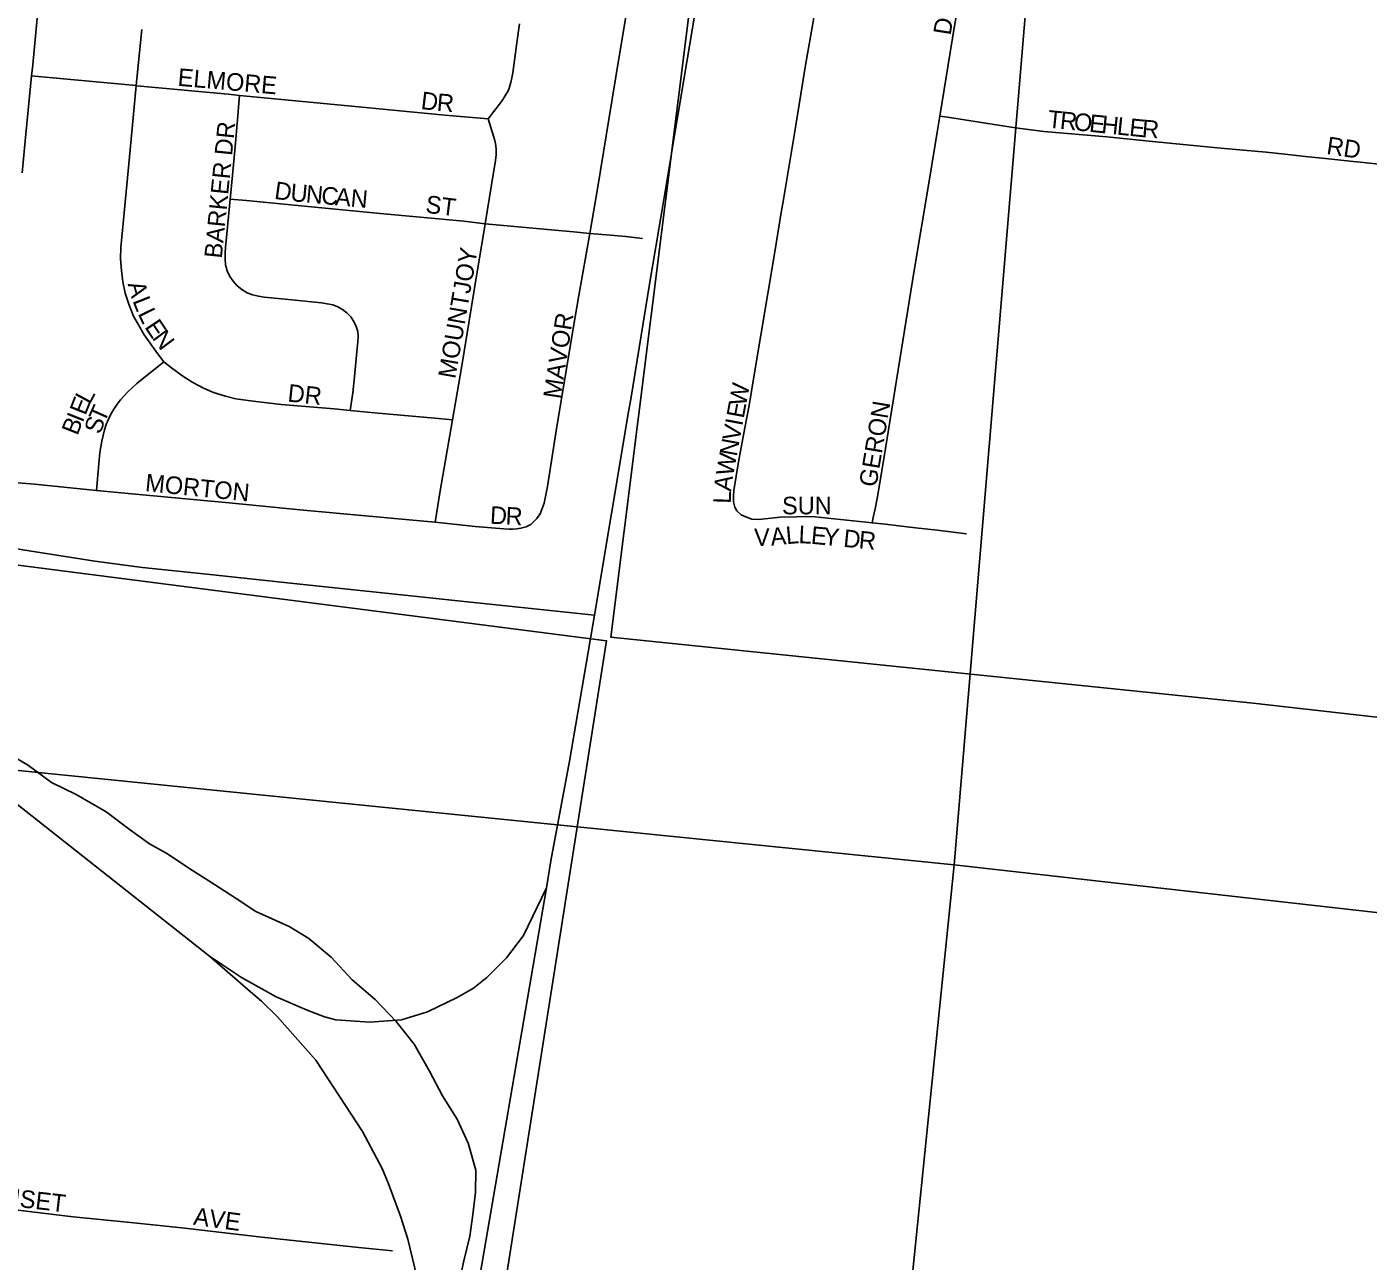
# Model space of a CAD drawing. Extents: x 1410790 to 1770854, y 566777 to 831614.
# Drawn here: x 1612046 to 1615859, y 695774 to 699284 of the extents above; entities that cross this region are included whole.
import ezdxf

# ---------------------------------------------------------------- set-up
doc = ezdxf.new("R2010")
doc.units = 0
for name, color, linetype in [('GM_X_City_Street', 7, 'Continuous'), ('GM_X_City_Street_Text', 7, 'Continuous'), ('GM_X_Corporation', 7, 'Continuous'), ('GM_X_Minor_River', 7, 'Continuous'), ('GM_X_Rail_Line', 7, 'Continuous'), ('GM_X_Section', 7, 'Continuous'), ('GM_X_Township_Subdivision', 7, 'Continuous'), ('GM_X_Township_Subdivision_Text', 7, 'Continuous')]:
    doc.layers.add(name, color=color, linetype=linetype)

msp = doc.modelspace()

# ---------------------------------------------------------------- linework, layer by layer
at = {"layer": 'GM_X_City_Street'}
for points in [[(1612059.8, 699144.5), (1612062.8, 699175.6), (1612085.8, 699421.4), (1612091, 699471.9), (1612104.5, 699582.9), (1612114.1, 699670)], [(1613646.2, 698696.7), (1613669, 698829), (1613693.1, 698973.9), (1613719.3, 699135.8), (1613749.2, 699313.7), (1613767.9, 699427.2), (1613771.1, 699459.9), (1613771.1, 699476.2), (1613769, 699492.3), (1613764, 699507.9), (1613760.1, 699518.2), (1613753.5, 699526.9), (1613745.7, 699536.9)], [(1613357.1, 699022.1), (1613390.1, 699064.4), (1613397.2, 699074.8), (1613409, 699092.2), (1613413, 699099.6), (1613416.3, 699107.1), (1613419.5, 699115.9), (1613422, 699125.9), (1613424.8, 699138.8), (1613427.4, 699153.3), (1613439.1, 699238.8), (1613446.3, 699292)], [(1612357.3, 699116.7), (1612360, 699145.7), (1612373, 699276)], [(1612032.5, 698868.5), (1612043, 698979.2), (1612059.8, 699144.5)], [(1612059.8, 699144.5), (1612099.5, 699140.8), (1612357.3, 699116.7)], [(1612436, 698331.6), (1612417.8, 698355.4), (1612407.7, 698368.3), (1612379.6, 698408.5), (1612363.5, 698436.2), (1612349.6, 698461.3), (1612335.7, 698495.2), (1612325.8, 698527), (1612319, 698559.1), (1612314.9, 698590.7), (1612312.7, 698624.1), (1612313.8, 698656.8), (1612323.1, 698754.6), (1612339.7, 698933.9), (1612357.3, 699116.7)], [(1612357.3, 699116.7), (1612359.2, 699116.6), (1612618.7, 699092.3), (1612651.1, 699089.1)], [(1612624, 698794.1), (1612624.8, 698802.1), (1612637.4, 698932.7), (1612646, 699030.7), (1612649.1, 699066.6), (1612651.1, 699089.1)], [(1612651.1, 699089.1), (1612959.3, 699059.1), (1613234.2, 699033.2), (1613357.1, 699022.1)], [(1613349.2, 698723.9), (1613367.2, 698834.5), (1613378.6, 698904.2), (1613380, 698919.6), (1613380, 698934.4), (1613378.9, 698946.5), (1613376.5, 698960.4), (1613357.1, 699022.1)], [(1612965.3, 698192.9), (1612972.4, 698243), (1612977.3, 698288.9), (1612984.9, 698370), (1612986.8, 698388.7), (1612987.7, 698403.4), (1612987, 698417.5), (1612982.7, 698432.3), (1612975.7, 698446.2), (1612966.8, 698459.1), (1612956, 698470.3), (1612943.5, 698480), (1612930.1, 698488), (1612915.7, 698493.1), (1612884.2, 698499.3), (1612789.8, 698508.5), (1612721.1, 698515.2), (1612704.4, 698517.8), (1612688, 698521.9), (1612672.1, 698528), (1612657, 698537.1), (1612643.9, 698547.5), (1612632.5, 698560.3), (1612623, 698574.5), (1612615.7, 698590.1), (1612611.3, 698606.8), (1612610.1, 698623.9), (1612609.7, 698640.7), (1612611.1, 698656.6), (1612615.2, 698704.6), (1612624, 698794.1)], [(1612624, 698794.1), (1612670.5, 698789.8), (1612767, 698780.8), (1613050.2, 698753.6), (1613288, 698731), (1613349.2, 698723.9)], [(1613256.1, 698166.5), (1613282.5, 698320.4), (1613317.1, 698529.9), (1613349.2, 698723.9)], [(1613349.2, 698723.9), (1613536.4, 698706.6), (1613600.5, 698700.8), (1613646.2, 698696.7)], [(1613478.6, 697869.2), (1613487.5, 697877.2), (1613496.1, 697886.3), (1613505, 697899.6), (1613511.5, 697914.1), (1613516.4, 697929.4), (1613526.5, 697976.7), (1613551, 698134.9), (1613599.6, 698426.4), (1613615.5, 698519.6), (1613625.8, 698579.2), (1613635.9, 698637.4), (1613646.2, 698696.7)], [(1613646.2, 698696.7), (1613705.6, 698691.4), (1613748.9, 698687.3), (1613796.5, 698682.3)], [(1612243.8, 697965.9), (1612247.9, 698009.1), (1612254, 698074), (1612259.1, 698106.1), (1612267.1, 698137.7), (1612272.1, 698153.2), (1612278.1, 698168.3), (1612285.3, 698182.9), (1612293.4, 698197.1), (1612302.5, 698210.6), (1612312.4, 698223.5), (1612334.4, 698247.5), (1612358.4, 698269.5), (1612436, 698331.6)], [(1612965.3, 698192.9), (1612919.8, 698197.3), (1612768.9, 698210.4), (1612689.6, 698219.6), (1612640.5, 698226.6), (1612610.9, 698233.9), (1612577, 698244), (1612548.4, 698256.5), (1612517.7, 698272.7), (1612489.4, 698291), (1612457.1, 698314.3), (1612436, 698331.6)], [(1613256.1, 698166.5), (1613215.9, 698170.1), (1613034.9, 698186.3), (1612965.3, 698192.9)], [(1613207.1, 697875.1), (1613211, 697899.3), (1613221.3, 697964.2), (1613256.1, 698166.5)], [(1611947.4, 697993.7), (1611975.5, 697991.3), (1612067.8, 697983.4), (1612243.8, 697965.9)], [(1612243.8, 697965.9), (1612344.4, 697955.9), (1612621.1, 697930), (1612832.5, 697909.2), (1613174.3, 697878.4), (1613207.1, 697875.1)], [(1613207.1, 697875.1), (1613320.8, 697863.6), (1613402.2, 697856.2), (1613417.1, 697855.4), (1613427.8, 697855.4), (1613439.5, 697856.3), (1613450.8, 697858), (1613466, 697862.7), (1613478.6, 697869.2)]]:
    msp.add_lwpolyline(points, dxfattribs=at)
at = {"layer": 'GM_X_Corporation'}
for points in [[(1616305.8, 699835.5), (1615832.7, 699882.7), (1615779.1, 699374.7), (1614920.1, 699465.3), (1614931, 699590.3), (1614738, 699606.3), (1614338.8, 699647.1), (1613974.6, 699689), (1613706.5, 697548.1), (1615532, 697360.8), (1616779.5, 697219.4)], [(1613263.8, 694806.5), (1613694.3, 697538.3), (1611924.8, 697765.7), (1611901.4, 697511.5), (1611881.6, 697283.4), (1611871.7, 697152.1), (1611863.9, 697039.6), (1611758.5, 695947.3), (1611742, 695771.4), (1610192.7, 695923.9), (1610136.8, 695371.8)]]:
    msp.add_lwpolyline(points, dxfattribs=at)
at = {"layer": 'GM_X_Minor_River'}
msp.add_lwpolyline([(1611997.1, 697216.2), (1612050.8, 697183.8), (1612116.3, 697135.3), (1612186, 697100.7), (1612271.5, 697052.1), (1612341, 696999.5), (1612394.6, 696961.1), (1612446.3, 696932.7), (1612509.9, 696890.1), (1612563.6, 696855.7), (1612641.1, 696805.1), (1612696.8, 696768.7), (1612792.3, 696725.9), (1612848, 696691.5), (1612911.5, 696638.9), (1612971, 696574.4), (1613036.5, 696517.9), (1613095.9, 696455.4), (1613147.4, 696391), (1613190.7, 696314.6), (1613228.1, 696244.2), (1613269.6, 696177.8), (1613301, 696109.6), (1613322.4, 696033.3), (1613322, 695969.3), (1613313.4, 695899.3), (1613305.1, 695845.3), (1613288.5, 695775.3), (1613274.1, 695709.4)], dxfattribs=at)
at = {"layer": 'GM_X_Rail_Line'}
for points in [[(1613660.2, 697611.3), (1613756.8, 698189.3), (1613762.8, 698225.7), (1613816.6, 698552.5), (1613852, 698764.6), (1613897.7, 699037.2), (1613949, 699342.4), (1613974.5, 699500.6), (1614028, 699817.5), (1614066.2, 700052.9), (1614098.4, 700241.6), (1614144.5, 700515.3), (1614191.5, 700803.5), (1614239.3, 701090.6), (1614274, 701298.4), (1614314.4, 701537.4), (1614347, 701737.4), (1614371, 701881.5), (1614402.2, 702071.6), (1614437.6, 702281.5), (1614491, 702600.5), (1614533.2, 702850.1), (1614561.1, 703019.8)], [(1604421.4, 701434.4), (1604462.9, 701401.9), (1610644.1, 698159.2), (1610749.6, 698101.7), (1610875.2, 698011.5), (1611073.6, 697847.6), (1611509.9, 697489), (1611898.2, 697167.8), (1612565.6, 696641.4)], [(1610394.3, 698347.2), (1610565.5, 698262.7), (1610776.4, 698169.7), (1610896.2, 698120.4), (1611117.5, 698036), (1611326.8, 697968.7), (1611483, 697922.6), (1611670.5, 697873.5), (1611809, 697842.4), (1611933, 697815.8), (1612034.8, 697797.2), (1612239.9, 697764.2), (1612374.7, 697746.4), (1612557.8, 697727.3), (1612813.6, 697700.4), (1613128.8, 697667.1), (1613271.6, 697651.8), (1613443.4, 697633.5), (1613660.2, 697611.3)], [(1613523.1, 696835.8), (1613535.8, 696912.6), (1613588.8, 697195.9), (1613660.2, 697611.3)], [(1612565.6, 696641.4), (1612656.7, 696581), (1612755, 696526.1), (1612842.7, 696488.2), (1612892, 696469.2), (1612924.7, 696460.7), (1613021, 696453.4), (1613111.2, 696460.1), (1613185.5, 696483.4), (1613269.4, 696524.4), (1613316.3, 696550.3), (1613353.7, 696581), (1613409.4, 696636.6), (1613458.3, 696699.8), (1613523.1, 696835.8)], [(1613185.9, 694794.7), (1613193.9, 694898.9), (1613211.4, 695006.6), (1613226.7, 695100.5), (1613249.7, 695229), (1613262.4, 695309.3), (1613274.7, 695389.3), (1613523.1, 696835.8)], [(1612565.6, 696641.4), (1612681.5, 696540.2), (1612713.6, 696513.6), (1612757.6, 696470.3), (1612868.1, 696345.9), (1613000.4, 696142.9), (1613056.3, 696038), (1613074.2, 695994.1), (1613108.5, 695901.8), (1613129.3, 695836.9), (1613147.9, 695757.8), (1613158.1, 695708.3), (1613168.5, 695641.8), (1613178, 695552), (1613183.6, 695429.9), (1613187.5, 695324.3), (1613181.6, 695247.8), (1613181.4, 695179.2), (1613181.9, 695066.5), (1613183.3, 694901.6), (1613182.6, 694858.9), (1613185.9, 694794.7)]]:
    msp.add_lwpolyline(points, dxfattribs=at)
at = {"layer": 'GM_X_Section'}
for points in [[(1609553.2, 702682.3), (1615120.2, 702135.6), (1614682.3, 696901), (1609051.7, 697468.6)], [(1615120.2, 702135.6), (1620208.5, 701671.7), (1619668.6, 696337.8), (1614682.3, 696901)], [(1609051.7, 697468.6), (1614682.3, 696901), (1614129.7, 691476), (1608507.1, 692045.6)], [(1614682.3, 696901), (1619668.6, 696337.8), (1619110.2, 690962.2), (1614129.7, 691476)]]:
    msp.add_lwpolyline(points, close=True, dxfattribs=at)
at = {"layer": 'GM_X_Township_Subdivision'}
for points in [[(1614064.6, 697907.6), (1614058.5, 697918.1), (1614054.9, 697933.5), (1614054.9, 697949.8), (1614056.1, 697965.9), (1614069, 698046.7), (1614087.6, 698143.3), (1614099.3, 698207.7), (1614113, 698288.4), (1614172.1, 698643.8), (1614190.6, 698755.7), (1614196.1, 698787.4), (1614228.3, 698980.8), (1614259.7, 699174.6), (1614279.2, 699287.4), (1614293.2, 699368), (1614306.6, 699463), (1614312, 699495.9)], [(1614641.4, 699030.3), (1614683.6, 699286.5), (1614707.9, 699424.2)], [(1614449.3, 697873.4), (1614452.4, 697888.5), (1614457.6, 697913.6), (1614463.1, 697942.4), (1614482.4, 698055.8), (1614568.9, 698590.7), (1614609.1, 698833.8), (1614635.7, 698996), (1614641.4, 699030.3)], [(1614641.4, 699030.3), (1614663, 699026.9), (1614856.3, 698996.6), (1614937.1, 698986.5), (1615115.8, 698970.8), (1615245.6, 698958), (1615342.7, 698948), (1615439.9, 698939.2), (1615569.3, 698927.4), (1615631.1, 698920.8), (1615679.6, 698915.7), (1615738.2, 698909.5), (1615816, 698901.2), (1615846.1, 698898), (1615889.3, 698893.6), (1615928.8, 698889.6), (1615991.1, 698883.3), (1616077.9, 698874.6), (1616132, 698869.1), (1616188.3, 698864.9), (1616206.6, 698863.7)], [(1614064.6, 697907.6), (1614076.5, 697896.5), (1614091.5, 697889.3), (1614107, 697884.5), (1614125.6, 697883.3), (1614153.2, 697885.7), (1614187.4, 697889.3), (1614234.1, 697891.1), (1614258.1, 697891.7), (1614286.8, 697890.5), (1614449.3, 697873.4)], [(1614449.3, 697873.4), (1614485.8, 697869.5), (1614571.9, 697859.5), (1614633.7, 697852.3), (1614717.7, 697842.6)], [(1611811, 695942.3), (1611820.4, 695941.3), (1611934.4, 695929.4), (1612178, 695900.3), (1612340.9, 695884.6), (1612487.1, 695869), (1612600.7, 695855.3), (1612714.6, 695842.4), (1612990.1, 695813.3), (1613085.4, 695803.3)]]:
    msp.add_lwpolyline(points, dxfattribs=at)

# ---------------------------------------------------------------- texts
at = {"layer": 'GM_X_City_Street_Text'}
for s, rotation, p in [('ELMORE', 354.9853, (1612473.6, 699116.5)), ('D', 353.1759, (1613164.5, 699050.5)), ('R', 355.3304, (1613210.2, 699045)), ('BARKER DR', 84.2887, (1612600.2, 698624)), ('D', 352.1079, (1612747.9, 698795.1)), ('U', 354.6035, (1612793.9, 698788.7)), ('N', 354.8005, (1612837.9, 698784.6)), ('C', 354.8168, (1612881.7, 698780.6)), ('A', 354.8026, (1612921.1, 698777)), ('N', 354.8177, (1612965, 698773)), ('ST', 352.8716, (1613177.7, 698755.7)), ('MOUNTJOY', 80.1662, (1613264, 698281.6)), ('A', 285.6932, (1612332.3, 698552.9)), ('L', 291.5735, (1612346, 698505.2)), ('L', 295.8811, (1612360.6, 698468.7)), ('E', 303.6225, (1612379.6, 698430.6)), ('MAVOR', 81.2545, (1613563.2, 698224.2)), ('N', 306.8819, (1612400.9, 698398.8)), ('DR', 353.9877, (1612785.9, 698218.7)), ('E', 68.355, (1612212.7, 698177)), ('L', 61.7122, (1612225, 698208.4)), ('I', 68.3285, (1612204.5, 698156.6)), ('T', 65.8794, (1612266.2, 698155.6)), ('B', 68.3339, (1612189.9, 698119.8)), ('S', 71.3404, (1612255.4, 698123.4)), ('MORTON', 354.2887, (1612381, 697963.7)), ('D', 356.8844, (1613361.8, 697871.3)), ('R', 357.2945, (1613406.2, 697868.9))]:
    msp.add_text(s, height=50, rotation=rotation, dxfattribs=at).set_placement(p)
at = {"layer": 'GM_X_Township_Subdivision_Text'}
for s, rotation, p in [('DR', 81.0327, (1614672, 699258.2)), ('T', 354.2106, (1614946.3, 698997.7)), ('R', 354.1976, (1614981.3, 698994.2)), ('O', 354.2081, (1615020.7, 698990.2)), ('E', 354.2173, (1615064.5, 698985.7)), ('H', 354.1981, (1615099.5, 698982.2)), ('L', 354.2173, (1615143.3, 698977.7)), ('E', 354.197, (1615178.3, 698974.2)), ('R', 355.5562, (1615214.6, 698970.5)), ('RD', 351.4687, (1615738.7, 698922.8)), ('W', 79.62, (1614090.1, 698203.5)), ('E', 79.617, (1614083.8, 698168.8)), ('GERON', 80.5347, (1614460.8, 697973.3)), ('V', 79.6267, (1614071.9, 698103.9)), ('I', 79.6248, (1614079.8, 698147.2)), ('N', 79.6267, (1614064, 698060.7)), ('W', 79.6891, (1614053.8, 698004.4)), ('A', 82.5036, (1614048.1, 697961.4)), ('L', 88.1418, (1614047.1, 697927.5)), ('SUN', 0, (1614192.9, 697897.8)), ('V', 1.082, (1614113.9, 697807.4)), ('A', 5.5499, (1614162.2, 697808.4)), ('L', 5.2674, (1614205.9, 697812.7)), ('L', 357.2263, (1614239.1, 697815.9)), ('E', 354.7326, (1614273.7, 697814.2)), ('Y', 354.5503, (1614308.7, 697811)), ('D', 354.5017, (1614365.7, 697805.5)), ('R', 354.5179, (1614409.5, 697801.3)), ('SUNSET', 353.4177, (1611884, 695944.1)), ('AVE', 352.1434, (1612517.8, 695878.1))]:
    msp.add_text(s, height=50, rotation=rotation, dxfattribs=at).set_placement(p)

doc.saveas('drawing.dxf')
